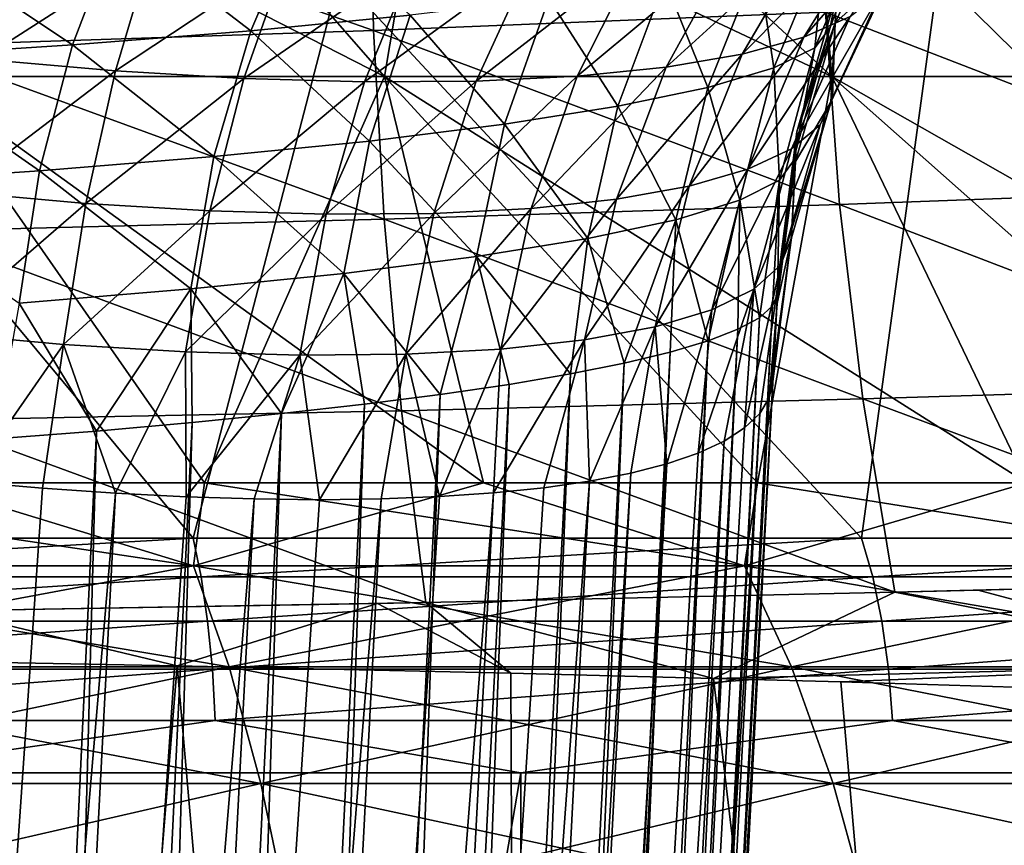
# Model space of a CAD drawing. Header units: metres. Extents: x -24 to 24, y -69 to 184.
# Tile 877 of 896: x 4.86 to 7.95, y 159.84 to 162.43. Entities that reach past the tile are written whole.
import ezdxf

# ---------------------------------------------------------------- set-up
doc = ezdxf.new("R2010")
doc.units = ezdxf.units.M
for name, color, linetype in [('4034', 7, 'CONTINUOUS'), ('4036', 7, 'CONTINUOUS'), ('4045', 7, 'CONTINUOUS'), ('4046', 7, 'CONTINUOUS'), ('4052', 7, 'CONTINUOUS'), ('4097', 7, 'CONTINUOUS'), ('4098', 7, 'CONTINUOUS'), ('4102', 7, 'CONTINUOUS'), ('4103', 7, 'CONTINUOUS'), ('4104', 7, 'CONTINUOUS'), ('4110', 7, 'CONTINUOUS'), ('4158', 7, 'CONTINUOUS'), ('4164', 7, 'CONTINUOUS')]:
    doc.layers.add(name, color=color, linetype=linetype)

msp = doc.modelspace()

# ---------------------------------------------------------------- linework, layer by layer
at = {"layer": '4034'}
for points in [[(5.352903, 160.400565, 23.651827), (4.294952, 160.419921, 23.866627), (4.330005, 147.8, 23.860293)], [(6.451394, 147.8, 23.376099), (5.352903, 160.400565, 23.651827), (4.330005, 147.8, 23.860293)], [(6.400579, 160.377144, 23.390064), (5.352903, 160.400565, 23.651827), (6.451394, 147.8, 23.376099)], [(7.036326, 160.360891, 23.206737), (6.400579, 160.377144, 23.390064), (6.451394, 147.8, 23.376099)], [(8.520839, 147.8, 22.703696), (7.036326, 160.360891, 23.206737), (6.451394, 147.8, 23.376099)], [(7.435901, 160.349894, 23.081808), (7.036326, 160.360891, 23.206737), (8.520839, 147.8, 22.703696)], [(8.456771, 160.319041, 22.727638), (7.435901, 160.349894, 23.081808), (8.520839, 147.8, 22.703696)], [(4.31676, 160.06449, -23.862692), (6.431928, 160.06449, -23.381463), (4.330005, 147.8, -23.860293)], [(4.330005, 147.8, -23.860293), (6.431928, 160.06449, -23.381463), (6.451394, 147.8, -23.376099)], [(6.431928, 160.06449, -23.381463), (8.495629, 160.06449, -22.713141), (6.451394, 147.8, -23.376099)], [(6.451394, 147.8, -23.376099), (8.495629, 160.06449, -22.713141), (8.520839, 147.8, -22.703696)]]:
    msp.add_3dface(points, dxfattribs=at)
at = {"layer": '4036'}
for points in [[(3.259759, 160.800959, -23.703375), (3.935186, 162.566013, -21.490509), (5.402846, 160.800959, -23.30848)], [(3.935186, 162.566013, -21.490509), (5.862559, 162.566013, -21.046569), (5.402846, 160.800959, -23.30848)], [(5.402846, 160.800959, -23.30848), (5.862559, 162.566013, -21.046569), (7.501116, 160.800959, -22.720239)], [(5.862559, 162.566013, -21.046569), (7.741887, 162.566013, -20.430146), (7.501116, 160.800959, -22.720239)], [(7.501116, 160.800959, -22.720239), (7.741887, 162.566013, -20.430146), (9.537163, 160.800959, -21.94353)], [(7.741887, 162.566013, -20.430146), (9.557768, 162.566013, -19.646291), (9.537163, 160.800959, -21.94353)]]:
    msp.add_3dface(points, dxfattribs=at)
at = {"layer": '4045'}
for points in [[(3.259759, 160.800959, -23.703375), (5.402846, 160.800959, -23.30848), (3.275036, 160.679398, -23.814457)], [(3.275036, 160.679398, -23.814457), (5.402846, 160.800959, -23.30848), (5.428166, 160.679398, -23.417712)], [(5.402846, 160.800959, -23.30848), (7.501116, 160.800959, -22.720239), (5.428166, 160.679398, -23.417712)], [(5.428166, 160.679398, -23.417712), (7.501116, 160.800959, -22.720239), (7.536269, 160.679398, -22.826714)], [(7.501116, 160.800959, -22.720239), (9.537163, 160.800959, -21.94353), (7.536269, 160.679398, -22.826714)], [(7.536269, 160.679398, -22.826714), (9.537163, 160.800959, -21.94353), (9.581858, 160.679398, -22.046365)], [(3.275036, 160.679398, -23.814457), (5.428166, 160.679398, -23.417712), (3.287384, 160.540873, -23.904251)], [(3.287384, 160.540873, -23.904251), (5.428166, 160.679398, -23.417712), (5.448633, 160.540873, -23.50601)], [(5.428166, 160.679398, -23.417712), (7.536269, 160.679398, -22.826714), (5.448633, 160.540873, -23.50601)], [(5.448633, 160.540873, -23.50601), (7.536269, 160.679398, -22.826714), (7.564685, 160.540873, -22.912784)], [(7.536269, 160.679398, -22.826714), (9.581858, 160.679398, -22.046365), (7.564685, 160.540873, -22.912784)], [(7.564685, 160.540873, -22.912784), (9.581858, 160.679398, -22.046365), (9.617987, 160.540873, -22.129493)], [(3.287384, 160.540873, -23.904251), (5.448633, 160.540873, -23.50601), (3.29645, 160.389293, -23.970175)], [(3.29645, 160.389293, -23.970175), (5.448633, 160.540873, -23.50601), (5.463659, 160.389293, -23.570835)], [(5.448633, 160.540873, -23.50601), (7.564685, 160.540873, -22.912784), (5.463659, 160.389293, -23.570835)], [(5.463659, 160.389293, -23.570835), (7.564685, 160.540873, -22.912784), (7.585547, 160.389293, -22.975973)], [(7.564685, 160.540873, -22.912784), (9.617987, 160.540873, -22.129493), (7.585547, 160.389293, -22.975973)], [(7.585547, 160.389293, -22.975973), (9.617987, 160.540873, -22.129493), (9.644511, 160.389293, -22.190522)], [(3.29645, 160.389293, -23.970175), (5.463659, 160.389293, -23.570835), (3.301985, 160.228812, -24.010421)], [(3.301985, 160.228812, -24.010421), (5.463659, 160.389293, -23.570835), (5.472833, 160.228812, -23.610411)], [(5.463659, 160.389293, -23.570835), (7.585547, 160.389293, -22.975973), (5.472833, 160.228812, -23.610411)], [(5.472833, 160.228812, -23.610411), (7.585547, 160.389293, -22.975973), (7.598283, 160.228812, -23.01455)], [(7.585547, 160.389293, -22.975973), (9.644511, 160.389293, -22.190522), (7.598283, 160.228812, -23.01455)], [(7.598283, 160.228812, -23.01455), (9.644511, 160.389293, -22.190522), (9.660705, 160.228812, -22.22778)], [(4.31676, 160.06449, -23.862692), (3.301985, 160.228812, -24.010421), (5.472833, 160.228812, -23.610411)], [(6.431928, 160.06449, -23.381463), (4.31676, 160.06449, -23.862692), (5.472833, 160.228812, -23.610411)], [(6.431928, 160.06449, -23.381463), (5.472833, 160.228812, -23.610411), (7.598283, 160.228812, -23.01455)], [(8.495629, 160.06449, -22.713141), (6.431928, 160.06449, -23.381463), (7.598283, 160.228812, -23.01455)], [(8.495629, 160.06449, -22.713141), (7.598283, 160.228812, -23.01455), (9.660705, 160.228812, -22.22778)]]:
    msp.add_3dface(points, dxfattribs=at)
at = {"layer": '4046'}
for points in [[(6.003795, 162.250856, -15.497581), (3.802061, 163.376116, -13.36286), (4.548247, 162.250856, -15.985431)], [(5.018812, 163.376116, -12.955046), (3.802061, 163.376116, -13.36286), (6.003795, 162.250856, -15.497581)], [(3.802061, 163.376116, 13.36286), (5.018812, 163.376116, 12.955046), (4.548247, 162.250856, 15.985431)], [(4.548247, 162.250856, 15.985431), (5.018812, 163.376116, 12.955046), (6.003795, 162.250856, 15.497581)], [(7.40812, 162.250856, -14.877511), (5.018812, 163.376116, -12.955046), (6.003795, 162.250856, -15.497581)], [(6.192743, 163.376116, -12.436705), (5.018812, 163.376116, -12.955046), (7.40812, 162.250856, -14.877511)], [(5.018812, 163.376116, 12.955046), (6.192743, 163.376116, 12.436705), (6.003795, 162.250856, 15.497581)], [(6.003795, 162.250856, 15.497581), (6.192743, 163.376116, 12.436705), (7.40812, 162.250856, 14.877511)], [(8.749242, 162.250856, -14.130511), (6.192743, 163.376116, -12.436705), (7.40812, 162.250856, -14.877511)], [(7.31384, 163.376116, -11.812258), (6.192743, 163.376116, -12.436705), (8.749242, 162.250856, -14.130511)], [(6.192743, 163.376116, 12.436705), (7.31384, 163.376116, 11.812258), (7.40812, 162.250856, 14.877511)], [(10.015718, 162.250856, -13.262954), (7.31384, 163.376116, -11.812258), (8.749242, 162.250856, -14.130511)], [(8.372538, 163.376116, -11.087033), (7.31384, 163.376116, -11.812258), (10.015718, 162.250856, -13.262954)], [(7.40812, 162.250856, 14.877511), (7.31384, 163.376116, 11.812258), (8.749242, 162.250856, 14.130511)], [(7.31384, 163.376116, 11.812258), (8.372538, 163.376116, 11.087033), (8.749242, 162.250856, 14.130511)], [(5.438933, 160.975062, -18.523305), (4.548247, 162.250856, -15.985431), (4.551398, 160.975062, -18.761119)], [(6.314147, 160.975062, -18.243529), (4.548247, 162.250856, -15.985431), (5.438933, 160.975062, -18.523305)], [(6.003795, 162.250856, -15.497581), (4.548247, 162.250856, -15.985431), (6.314147, 160.975062, -18.243529)], [(4.551398, 160.975062, 18.761119), (4.548247, 162.250856, 15.985431), (5.438933, 160.975062, 18.523305)], [(4.548247, 162.250856, 15.985431), (6.003795, 162.250856, 15.497581), (5.438933, 160.975062, 18.523305)], [(5.438933, 160.975062, 18.523305), (6.003795, 162.250856, 15.497581), (6.314147, 160.975062, 18.243529)], [(7.175057, 160.975062, -17.922426), (6.003795, 162.250856, -15.497581), (6.314147, 160.975062, -18.243529)], [(8.019714, 160.975062, -17.560723), (6.003795, 162.250856, -15.497581), (7.175057, 160.975062, -17.922426)], [(7.40812, 162.250856, -14.877511), (6.003795, 162.250856, -15.497581), (8.019714, 160.975062, -17.560723)], [(6.314147, 160.975062, 18.243529), (6.003795, 162.250856, 15.497581), (7.175057, 160.975062, 17.922426)], [(6.003795, 162.250856, 15.497581), (7.40812, 162.250856, 14.877511), (7.175057, 160.975062, 17.922426)], [(7.175057, 160.975062, 17.922426), (7.40812, 162.250856, 14.877511), (8.019714, 160.975062, 17.560723)], [(8.846203, 160.975062, -17.15924), (7.40812, 162.250856, -14.877511), (8.019714, 160.975062, -17.560723)], [(9.652653, 160.975062, -16.718885), (7.40812, 162.250856, -14.877511), (8.846203, 160.975062, -17.15924)], [(8.749242, 162.250856, -14.130511), (7.40812, 162.250856, -14.877511), (9.652653, 160.975062, -16.718885)], [(8.019714, 160.975062, 17.560723), (7.40812, 162.250856, 14.877511), (8.846203, 160.975062, 17.15924)], [(7.40812, 162.250856, 14.877511), (8.749242, 162.250856, 14.130511), (8.846203, 160.975062, 17.15924)]]:
    msp.add_3dface(points, dxfattribs=at)
at = {"layer": '4052'}
for points in [[(3.653553, 160.975062, -18.956433), (3.628925, 160.713602, -19.413032), (5.404653, 160.713602, -18.995384)], [(4.551398, 160.975062, 18.761119), (5.404653, 160.713602, 18.995384), (3.628925, 160.713602, 19.413032)], [(4.551398, 160.975062, -18.761119), (3.653553, 160.975062, -18.956433), (5.404653, 160.713602, -18.995384)], [(5.438933, 160.975062, -18.523305), (4.551398, 160.975062, -18.761119), (5.404653, 160.713602, -18.995384)], [(4.551398, 160.975062, 18.761119), (5.438933, 160.975062, 18.523305), (5.404653, 160.713602, 18.995384)], [(5.438933, 160.975062, -18.523305), (5.404653, 160.713602, -18.995384), (7.13427, 160.713602, -18.415675)], [(6.314147, 160.975062, 18.243529), (7.13427, 160.713602, 18.415675), (5.404653, 160.713602, 18.995384)], [(5.438933, 160.975062, 18.523305), (6.314147, 160.975062, 18.243529), (5.404653, 160.713602, 18.995384)], [(6.314147, 160.975062, -18.243529), (5.438933, 160.975062, -18.523305), (7.13427, 160.713602, -18.415675)], [(7.175057, 160.975062, -17.922426), (6.314147, 160.975062, -18.243529), (7.13427, 160.713602, -18.415675)], [(6.314147, 160.975062, 18.243529), (7.175057, 160.975062, 17.922426), (7.13427, 160.713602, 18.415675)], [(7.175057, 160.975062, -17.922426), (7.13427, 160.713602, -18.415675), (8.803021, 160.713602, -17.678849)], [(8.019714, 160.975062, 17.560723), (8.803021, 160.713602, 17.678849), (7.13427, 160.713602, 18.415675)], [(7.175057, 160.975062, 17.922426), (8.019714, 160.975062, 17.560723), (7.13427, 160.713602, 18.415675)], [(8.019714, 160.975062, -17.560723), (7.175057, 160.975062, -17.922426), (8.803021, 160.713602, -17.678849)], [(5.404653, 160.713602, 18.995384), (3.703727, 160.396893, 19.813188), (3.628925, 160.713602, 19.413032)], [(3.628925, 160.713602, -19.413032), (5.516058, 160.396893, -19.386931), (5.404653, 160.713602, -18.995384)], [(3.703727, 160.396893, -19.813188), (5.516058, 160.396893, -19.386931), (3.628925, 160.713602, -19.413032)], [(5.516057, 160.396893, 19.386931), (3.703727, 160.396893, 19.813188), (5.404653, 160.713602, 18.995384)], [(7.13427, 160.713602, 18.415675), (5.516057, 160.396893, 19.386931), (5.404653, 160.713602, 18.995384)], [(5.404653, 160.713602, -18.995384), (7.281327, 160.396893, -18.795272), (7.13427, 160.713602, -18.415675)], [(5.516058, 160.396893, -19.386931), (7.281327, 160.396893, -18.795272), (5.404653, 160.713602, -18.995384)], [(7.281327, 160.396893, 18.795272), (5.516057, 160.396893, 19.386931), (7.13427, 160.713602, 18.415675)], [(8.803021, 160.713602, 17.678849), (7.281327, 160.396893, 18.795272), (7.13427, 160.713602, 18.415675)], [(7.13427, 160.713602, -18.415675), (8.984475, 160.396893, -18.043259), (8.803021, 160.713602, -17.678849)], [(7.281327, 160.396893, -18.795272), (8.984475, 160.396893, -18.043259), (7.13427, 160.713602, -18.415675)], [(8.984475, 160.396893, 18.043259), (7.281327, 160.396893, 18.795272), (8.803021, 160.713602, 17.678849)], [(5.516057, 160.396893, 19.386931), (3.770419, 160.030435, 20.169958), (3.703727, 160.396893, 19.813188)], [(3.703727, 160.396893, -19.813188), (5.615384, 160.030435, -19.736026), (5.516058, 160.396893, -19.386931)], [(3.770419, 160.030435, -20.169958), (5.615384, 160.030435, -19.736026), (3.703727, 160.396893, -19.813188)], [(5.615384, 160.030435, 19.736026), (3.770419, 160.030435, 20.169958), (5.516057, 160.396893, 19.386931)], [(7.281327, 160.396893, 18.795272), (5.615384, 160.030435, 19.736026), (5.516057, 160.396893, 19.386931)], [(5.516058, 160.396893, -19.386931), (7.41244, 160.030435, -19.133714), (7.281327, 160.396893, -18.795272)], [(5.615384, 160.030435, -19.736026), (7.41244, 160.030435, -19.133714), (5.516058, 160.396893, -19.386931)], [(7.41244, 160.030435, 19.133714), (5.615384, 160.030435, 19.736026), (7.281327, 160.396893, 18.795272)], [(8.984475, 160.396893, 18.043259), (7.41244, 160.030435, 19.133714), (7.281327, 160.396893, 18.795272)], [(7.281327, 160.396893, -18.795272), (9.146256, 160.030435, -18.368159), (8.984475, 160.396893, -18.043259)], [(7.41244, 160.030435, -19.133714), (9.146256, 160.030435, -18.368159), (7.281327, 160.396893, -18.795272)], [(9.146256, 160.030435, 18.368159), (7.41244, 160.030435, 19.133714), (8.984475, 160.396893, 18.043259)], [(5.615384, 160.030435, 19.736026), (3.827892, 159.620321, 20.477411), (3.770419, 160.030435, 20.169958)], [(3.770419, 160.030435, -20.169958), (5.70098, 159.620321, -20.036865), (5.615384, 160.030435, -19.736026)], [(3.827892, 159.620321, -20.477411), (5.70098, 159.620321, -20.036865), (3.770419, 160.030435, -20.169958)], [(5.70098, 159.620321, 20.036865), (3.827892, 159.620321, 20.477411), (5.615384, 160.030435, 19.736026)], [(7.41244, 160.030435, 19.133714), (5.70098, 159.620321, 20.036865), (5.615384, 160.030435, 19.736026)], [(5.615384, 160.030435, -19.736026), (7.525429, 159.620321, -19.425371), (7.41244, 160.030435, -19.133714)], [(5.70098, 159.620321, -20.036865), (7.525429, 159.620321, -19.425371), (5.615384, 160.030435, -19.736026)], [(7.525429, 159.620321, 19.425371), (5.70098, 159.620321, 20.036865), (7.41244, 160.030435, 19.133714)], [(9.146256, 160.030435, 18.368159), (7.525429, 159.620321, 19.425371), (7.41244, 160.030435, 19.133714)], [(7.41244, 160.030435, -19.133714), (9.285674, 159.620321, -18.648147), (9.146256, 160.030435, -18.368159)], [(7.525429, 159.620321, -19.425371), (9.285674, 159.620321, -18.648147), (7.41244, 160.030435, -19.133714)], [(9.285674, 159.620321, 18.648147), (7.525429, 159.620321, 19.425371), (9.146256, 160.030435, 18.368159)]]:
    msp.add_3dface(points, dxfattribs=at)
at = {"layer": '4097'}
for points in [[(7.237208, 161.566766, 2), (7.222104, 161.529854, 2.436347), (6.851922, 154.215066, 2)], [(6.453875, 146.863365, 2.406043), (6.466635, 146.863365, 2), (7.222104, 161.529854, 2.436347)], [(7.180692, 161.493087, 2.871186), (6.453875, 146.863365, 2.406043), (7.222104, 161.529854, 2.436347)], [(7.222104, 161.529854, 2.436347), (6.466635, 146.863365, 2), (6.851922, 154.215066, 2)], [(7.113119, 161.456648, 3.302774), (6.415644, 146.863365, 2.810484), (7.180692, 161.493087, 2.871186)], [(6.415644, 146.863365, 2.810484), (6.453875, 146.863365, 2.406043), (7.180692, 161.493087, 2.871186)], [(7.019652, 161.420676, 3.729422), (6.352093, 146.863365, 3.211727), (7.113119, 161.456648, 3.302774)], [(6.352093, 146.863365, 3.211727), (6.415644, 146.863365, 2.810484), (7.113119, 161.456648, 3.302774)], [(6.90062, 161.385266, 4.149658), (6.263474, 146.863365, 3.608187), (7.019652, 161.420676, 3.729422)], [(6.263474, 146.863365, 3.608187), (6.352093, 146.863365, 3.211727), (7.019652, 161.420676, 3.729422)], [(6.75642, 161.350554, 4.562046), (6.150136, 146.863365, 3.9983), (6.90062, 161.385266, 4.149658)], [(6.150136, 146.863365, 3.9983), (6.263474, 146.863365, 3.608187), (6.90062, 161.385266, 4.149658)], [(6.587614, 161.316675, 4.964959), (6.012526, 146.863365, 4.380527), (6.75642, 161.350554, 4.562046)], [(6.012526, 146.863365, 4.380527), (6.150136, 146.863365, 3.9983), (6.75642, 161.350554, 4.562046)], [(6.39488, 161.283744, 5.356817), (5.851187, 146.863365, 4.753359), (6.587614, 161.316675, 4.964959)], [(5.851187, 146.863365, 4.753359), (6.012526, 146.863365, 4.380527), (6.587614, 161.316675, 4.964959)], [(6.178973, 161.251898, 5.73616), (5.666756, 146.863365, 5.115325), (6.39488, 161.283744, 5.356817)], [(5.666756, 146.863365, 5.115325), (5.851187, 146.863365, 4.753359), (6.39488, 161.283744, 5.356817)], [(5.94068, 161.221246, 6.101673), (5.459961, 146.863365, 5.464996), (6.178973, 161.251898, 5.73616)], [(5.459961, 146.863365, 5.464996), (5.666756, 146.863365, 5.115325), (6.178973, 161.251898, 5.73616)], [(5.680844, 161.191875, 6.4521), (5.231618, 146.863365, 5.800993), (5.94068, 161.221246, 6.101673)], [(5.231618, 146.863365, 5.800993), (5.459961, 146.863365, 5.464996), (5.94068, 161.221246, 6.101673)], [(5.400398, 161.163892, 6.786201), (4.982628, 146.863365, 6.121989), (5.680844, 161.191875, 6.4521)], [(4.982628, 146.863365, 6.121989), (5.231618, 146.863365, 5.800993), (5.680844, 161.191875, 6.4521)], [(5.100385, 161.137404, 7.10275), (4.713974, 146.863365, 6.426717), (5.400398, 161.163892, 6.786201)], [(4.713974, 146.863365, 6.426717), (4.982628, 146.863365, 6.121989), (5.400398, 161.163892, 6.786201)], [(4.781946, 161.112496, 7.400569), (4.426717, 146.863365, 6.713974), (5.100385, 161.137404, 7.10275)], [(4.426717, 146.863365, 6.713974), (4.713974, 146.863365, 6.426717), (5.100385, 161.137404, 7.10275)]]:
    msp.add_3dface(points, dxfattribs=at)
at = {"layer": '4098'}
for points in [[(7.240302, 161.625811, -0.243826), (7.237208, 161.566766, 2), (7.235611, 161.536296, -2.457135)], [(7.240309, 161.625934, -0.22637), (7.237208, 161.566766, 2), (7.240302, 161.625811, -0.243826)], [(7.237208, 161.566766, 2), (6.851922, 154.215066, 2), (7.235611, 161.536296, -2.457135)], [(7.235611, 161.536296, -2.457135), (6.851922, 154.215066, 2), (7.23548, 161.533793, -2.490967)], [(7.23548, 161.533793, -2.490967), (6.851922, 154.215066, 2), (7.222878, 161.29333, -4.727674)], [(7.222878, 161.29333, -4.727674), (6.851922, 154.215066, 2), (6.844757, 154.078348, -4.349553)]]:
    msp.add_3dface(points, dxfattribs=at)
at = {"layer": '4102'}
for points in [[(7.222878, 161.29333, -4.727674), (6.430884, 146.858542, -4.468646), (7.211125, 161.241146, -4.97617)], [(7.222878, 161.29333, -4.727674), (6.844757, 154.078348, -4.349553), (6.430884, 146.858542, -4.468646)], [(7.211125, 161.241146, -4.97617), (6.430884, 146.858542, -4.468646), (7.181563, 161.192213, -5.223432)], [(7.181563, 161.192213, -5.223432), (6.324752, 146.854571, -4.956134), (7.134379, 161.146887, -5.468114)], [(6.430884, 146.858542, -4.468646), (6.324752, 146.854571, -4.956134), (7.181563, 161.192213, -5.223432)], [(7.134379, 161.146887, -5.468114), (6.324752, 146.854571, -4.956134), (7.069868, 161.105339, -5.708883)], [(7.069868, 161.105339, -5.708883), (6.150376, 146.851512, -5.423513), (6.988412, 161.06768, -5.944482)], [(6.324752, 146.854571, -4.956134), (6.150376, 146.851512, -5.423513), (7.069868, 161.105339, -5.708883)], [(6.988412, 161.06768, -5.944482), (6.150376, 146.851512, -5.423513), (6.890492, 161.034121, -6.173702)], [(6.890492, 161.034121, -6.173702), (6.038522, 146.850347, -5.646899), (6.776679, 161.004785, -6.395363)], [(6.150376, 146.851512, -5.423513), (6.038522, 146.850347, -5.646899), (6.890492, 161.034121, -6.173702)], [(6.776679, 161.004785, -6.395363), (5.911021, 146.849434, -5.861693), (6.64761, 160.979735, -6.60836)], [(6.038522, 146.850347, -5.646899), (5.911021, 146.849434, -5.861693), (6.776679, 161.004785, -6.395363)], [(4.930666, 160.957892, -7.985669), (3.955746, 146.854573, -7.324866), (4.695576, 160.978225, -8.06516)], [(5.159764, 160.942037, -7.889833), (3.955746, 146.854573, -7.324866), (4.930666, 160.957892, -7.985669)], [(6.64761, 160.979735, -6.60836), (5.612134, 146.848391, -6.260763), (6.503979, 160.959104, -6.811674)], [(5.911021, 146.849434, -5.861693), (5.612134, 146.848391, -6.260763), (6.64761, 160.979735, -6.60836)], [(6.503979, 160.959104, -6.811674), (5.612134, 146.848391, -6.260763), (6.346523, 160.942967, -7.004353)], [(4.422703, 146.851515, -7.150746), (3.955746, 146.854573, -7.324866), (5.159764, 160.942037, -7.889833)], [(5.381668, 160.930725, -7.778163), (4.422703, 146.851515, -7.150746), (5.159764, 160.942037, -7.889833)], [(5.595249, 160.923984, -7.651242), (4.422703, 146.851515, -7.150746), (5.381668, 160.930725, -7.778163)], [(6.346523, 160.942967, -7.004353), (5.259652, 146.848387, -6.613097), (6.176036, 160.931343, -7.185486)], [(5.612134, 146.848391, -6.260763), (5.259652, 146.848387, -6.613097), (6.346523, 160.942967, -7.004353)], [(6.176036, 160.931343, -7.185486), (5.259652, 146.848387, -6.613097), (5.993381, 160.92429, -7.354205)], [(4.860461, 146.849441, -6.911813), (4.422703, 146.851515, -7.150746), (5.595249, 160.923984, -7.651242)], [(5.993381, 160.92429, -7.354205), (4.860461, 146.849441, -6.911813), (5.799475, 160.921837, -7.5097)], [(5.259652, 146.848387, -6.613097), (4.860461, 146.849441, -6.911813), (5.993381, 160.92429, -7.354205)], [(5.799475, 160.921837, -7.5097), (4.860461, 146.849441, -6.911813), (5.595249, 160.923984, -7.651242)]]:
    msp.add_3dface(points, dxfattribs=at)
at = {"layer": '4103'}
for points in [[(7.418885, 162.418617, -2.558068), (7.6088, 162.830197, -2.589472), (7.424133, 162.513923, -0.250483)], [(7.418885, 162.418617, -2.558068), (7.594186, 162.577891, -4.910595), (7.6088, 162.830197, -2.589472)], [(7.410474, 162.183957, -4.853985), (7.594186, 162.577891, -4.910595), (7.418885, 162.418617, -2.558068)], [(7.29846, 162.076851, -0.247237), (7.424133, 162.513923, -0.250483), (7.403012, 162.403771, 2.050632)], [(7.29846, 162.076851, -0.247237), (7.418885, 162.418617, -2.558068), (7.424133, 162.513923, -0.250483)], [(7.403012, 162.403771, 2.050632), (7.424133, 162.513923, -0.250483), (7.420766, 162.452793, 2.053623)], [(7.293485, 161.983138, -2.525136), (7.418885, 162.418617, -2.558068), (7.29846, 162.076851, -0.247237)], [(7.293485, 161.983138, -2.525136), (7.405226, 162.170022, -4.851992), (7.418885, 162.418617, -2.558068)], [(7.405226, 162.170022, -4.851992), (7.410474, 162.183957, -4.853985), (7.418885, 162.418617, -2.558068)], [(7.295269, 162.016746, 2.027123), (7.29846, 162.076851, -0.247237), (7.403012, 162.403771, 2.050632)], [(7.281509, 161.743349, -4.791231), (7.405226, 162.170022, -4.851992), (7.293485, 161.983138, -2.525136)], [(7.237208, 161.566766, 2), (7.29846, 162.076851, -0.247237), (7.289591, 161.988661, 2.025423)], [(7.237208, 161.566766, 2), (7.240309, 161.625934, -0.22637), (7.29846, 162.076851, -0.247237)], [(7.240302, 161.625811, -0.243826), (7.293485, 161.983138, -2.525136), (7.29846, 162.076851, -0.247237)], [(7.240309, 161.625934, -0.22637), (7.240302, 161.625811, -0.243826), (7.29846, 162.076851, -0.247237)], [(7.289591, 161.988661, 2.025423), (7.29846, 162.076851, -0.247237), (7.295269, 162.016746, 2.027123)], [(7.23548, 161.533793, -2.490967), (7.280507, 161.738552, -4.790551), (7.293485, 161.983138, -2.525136)], [(7.235611, 161.536296, -2.457135), (7.23548, 161.533793, -2.490967), (7.293485, 161.983138, -2.525136)], [(7.240302, 161.625811, -0.243826), (7.235611, 161.536296, -2.457135), (7.293485, 161.983138, -2.525136)], [(7.280507, 161.738552, -4.790551), (7.281509, 161.743349, -4.791231), (7.293485, 161.983138, -2.525136)], [(7.23548, 161.533793, -2.490967), (7.222878, 161.29333, -4.727674), (7.280507, 161.738552, -4.790551)]]:
    msp.add_3dface(points, dxfattribs=at)
at = {"layer": '4104'}
for points in [[(7.319804, 162.374117, -6.20934), (7.710316, 162.818193, -5.893923), (7.465608, 162.438802, -5.789585)], [(7.554176, 162.753115, -6.336356), (7.710316, 162.818193, -5.893923), (7.319804, 162.374117, -6.20934)], [(7.126495, 162.320946, -6.609444), (7.554176, 162.753115, -6.336356), (7.319804, 162.374117, -6.20934)], [(7.348438, 162.699713, -6.757696), (7.554176, 162.753115, -6.336356), (7.126495, 162.320946, -6.609444)], [(6.888407, 162.27988, -6.984716), (7.348438, 162.699713, -6.757696), (7.126495, 162.320946, -6.609444)], [(7.096015, 162.658561, -7.152643), (7.348438, 162.699713, -6.757696), (6.888407, 162.27988, -6.984716)], [(4.829029, 162.684961, -8.717517), (5.272613, 162.647845, -8.570642), (4.738322, 162.304291, -8.469388)], [(6.608914, 162.251412, -7.330205), (7.096015, 162.658561, -7.152643), (6.888407, 162.27988, -6.984716)], [(6.800463, 162.630144, -7.516144), (7.096015, 162.658561, -7.152643), (6.608914, 162.251412, -7.330205)], [(4.738322, 162.304291, -8.469388), (5.272613, 162.647845, -8.570642), (5.159454, 162.267777, -8.330961)], [(5.272613, 162.647845, -8.570642), (5.696781, 162.623636, -8.374234), (5.159454, 162.267777, -8.330961)], [(6.291799, 162.23585, -7.641381), (6.800463, 162.630144, -7.516144), (6.608914, 162.251412, -7.330205)], [(6.465729, 162.614753, -7.84358), (6.800463, 162.630144, -7.516144), (6.291799, 162.23585, -7.641381)], [(5.159454, 162.267777, -8.330961), (5.696781, 162.623636, -8.374234), (5.562184, 162.244062, -8.145083)], [(5.696781, 162.623636, -8.374234), (6.096217, 162.612557, -8.130812), (5.562184, 162.244062, -8.145083)], [(5.562184, 162.244062, -8.145083), (6.096217, 162.612557, -8.130812), (5.941319, 162.233376, -7.914184)], [(5.941319, 162.233376, -7.914184), (6.465729, 162.614753, -7.84358), (6.291799, 162.23585, -7.641381)], [(6.096217, 162.612557, -8.130812), (6.465729, 162.614753, -7.84358), (5.941319, 162.233376, -7.914184)], [(7.561648, 162.514251, -5.355627), (7.606433, 162.599572, -4.913726), (7.371041, 162.098969, -5.278776)], [(7.606433, 162.599572, -4.913726), (7.594186, 162.577891, -4.910595), (7.371041, 162.098969, -5.278776)], [(7.594186, 162.577891, -4.910595), (7.410474, 162.183957, -4.853985), (7.371041, 162.098969, -5.278776)], [(7.281863, 162.023701, -5.696666), (7.561648, 162.514251, -5.355627), (7.371041, 162.098969, -5.278776)], [(7.465608, 162.438802, -5.789585), (7.561648, 162.514251, -5.355627), (7.281863, 162.023701, -5.696666)], [(7.144233, 161.959095, -6.101474), (7.465608, 162.438802, -5.789585), (7.281863, 162.023701, -5.696666)], [(7.319804, 162.374117, -6.20934), (7.465608, 162.438802, -5.789585), (7.144233, 161.959095, -6.101474)], [(6.960233, 161.905912, -6.487769), (7.319804, 162.374117, -6.20934), (7.144233, 161.959095, -6.101474)], [(7.126495, 162.320946, -6.609444), (7.319804, 162.374117, -6.20934), (6.960233, 161.905912, -6.487769)], [(6.732442, 161.864761, -6.850364), (7.126495, 162.320946, -6.609444), (6.960233, 161.905912, -6.487769)], [(6.888407, 162.27988, -6.984716), (7.126495, 162.320946, -6.609444), (6.732442, 161.864761, -6.850364)], [(4.738322, 162.304291, -8.469388), (5.159454, 162.267777, -8.330961), (4.660179, 161.887806, -8.281933)], [(4.660179, 161.887806, -8.281933), (5.159454, 162.267777, -8.330961), (5.066626, 161.851597, -8.14963)], [(5.159454, 162.267777, -8.330961), (5.562184, 162.244062, -8.145083), (5.066626, 161.851597, -8.14963)], [(6.464111, 161.836147, -7.184292), (6.888407, 162.27988, -6.984716), (6.732442, 161.864761, -6.850364)], [(6.608914, 162.251412, -7.330205), (6.888407, 162.27988, -6.984716), (6.464111, 161.836147, -7.184292)], [(5.066626, 161.851597, -8.14963), (5.562184, 162.244062, -8.145083), (5.455339, 161.828155, -7.970992)], [(5.562184, 162.244062, -8.145083), (5.941319, 162.233376, -7.914184), (5.455339, 161.828155, -7.970992)], [(5.455339, 161.828155, -7.970992), (5.941319, 162.233376, -7.914184), (5.821123, 161.817716, -7.748417)], [(5.821123, 161.817716, -7.748417), (6.291799, 162.23585, -7.641381), (6.158939, 161.820401, -7.485003)], [(5.941319, 162.233376, -7.914184), (6.291799, 162.23585, -7.641381), (5.821123, 161.817716, -7.748417)], [(6.158939, 161.820401, -7.485003), (6.608914, 162.251412, -7.330205), (6.464111, 161.836147, -7.184292)], [(6.291799, 162.23585, -7.641381), (6.608914, 162.251412, -7.330205), (6.158939, 161.820401, -7.485003)], [(7.371041, 162.098969, -5.278776), (7.410474, 162.183957, -4.853985), (7.247118, 161.658258, -5.20727)], [(7.410474, 162.183957, -4.853985), (7.405226, 162.170022, -4.851992), (7.247118, 161.658258, -5.20727)], [(7.405226, 162.170022, -4.851992), (7.281509, 161.743349, -4.791231), (7.247118, 161.658258, -5.20727)], [(7.163463, 161.582792, -5.617384), (7.371041, 162.098969, -5.278776), (7.247118, 161.658258, -5.20727)], [(7.281863, 162.023701, -5.696666), (7.371041, 162.098969, -5.278776), (7.163463, 161.582792, -5.617384)], [(7.031653, 161.517952, -6.015331), (7.281863, 162.023701, -5.696666), (7.163463, 161.582792, -5.617384)], [(7.144233, 161.959095, -6.101474), (7.281863, 162.023701, -5.696666), (7.031653, 161.517952, -6.015331)], [(6.853618, 161.464511, -6.395572), (7.144233, 161.959095, -6.101474), (7.031653, 161.517952, -6.015331)], [(6.960233, 161.905912, -6.487769), (7.144233, 161.959095, -6.101474), (6.853618, 161.464511, -6.395572)], [(4.660179, 161.887806, -8.281933), (5.066626, 161.851597, -8.14963), (4.596465, 161.445441, -8.159625)], [(6.631839, 161.423108, -6.752792), (6.960233, 161.905912, -6.487769), (6.853618, 161.464511, -6.395572)], [(6.732442, 161.864761, -6.850364), (6.960233, 161.905912, -6.487769), (6.631839, 161.423108, -6.752792)], [(6.369509, 161.394258, -7.081888), (6.732442, 161.864761, -6.850364), (6.631839, 161.423108, -6.752792)], [(6.464111, 161.836147, -7.184292), (6.732442, 161.864761, -6.850364), (6.369509, 161.394258, -7.081888)], [(4.596465, 161.445441, -8.159625), (5.066626, 161.851597, -8.14963), (4.996345, 161.409235, -8.030973)], [(5.066626, 161.851597, -8.14963), (5.455339, 161.828155, -7.970992), (4.996345, 161.409235, -8.030973)], [(4.996345, 161.409235, -8.030973), (5.455339, 161.828155, -7.970992), (5.378793, 161.385836, -7.856116)], [(5.455339, 161.828155, -7.970992), (5.821123, 161.817716, -7.748417), (5.378793, 161.385836, -7.856116)], [(6.070318, 161.378318, -7.378179), (6.464111, 161.836147, -7.184292), (6.369509, 161.394258, -7.081888)], [(6.158939, 161.820401, -7.485003), (6.464111, 161.836147, -7.184292), (6.070318, 161.378318, -7.378179)], [(5.378793, 161.385836, -7.856116), (5.821123, 161.817716, -7.748417), (5.738498, 161.375493, -7.637467)], [(5.738498, 161.375493, -7.637467), (6.158939, 161.820401, -7.485003), (6.070318, 161.378318, -7.378179)], [(5.821123, 161.817716, -7.748417), (6.158939, 161.820401, -7.485003), (5.738498, 161.375493, -7.637467)], [(7.281509, 161.743349, -4.791231), (7.211125, 161.241146, -4.97617), (7.247118, 161.658258, -5.20727)], [(7.211125, 161.241146, -4.97617), (7.281509, 161.743349, -4.791231), (7.280507, 161.738552, -4.790551)], [(7.222878, 161.29333, -4.727674), (7.211125, 161.241146, -4.97617), (7.280507, 161.738552, -4.790551)], [(7.134379, 161.146887, -5.468114), (7.163463, 161.582792, -5.617384), (7.247118, 161.658258, -5.20727)], [(7.181563, 161.192213, -5.223432), (7.134379, 161.146887, -5.468114), (7.247118, 161.658258, -5.20727)], [(7.211125, 161.241146, -4.97617), (7.181563, 161.192213, -5.223432), (7.247118, 161.658258, -5.20727)], [(6.988412, 161.06768, -5.944482), (7.031653, 161.517952, -6.015331), (7.163463, 161.582792, -5.617384)], [(7.069868, 161.105339, -5.708883), (6.988412, 161.06768, -5.944482), (7.163463, 161.582792, -5.617384)], [(7.134379, 161.146887, -5.468114), (7.069868, 161.105339, -5.708883), (7.163463, 161.582792, -5.617384)], [(6.890492, 161.034121, -6.173702), (6.853618, 161.464511, -6.395572), (7.031653, 161.517952, -6.015331)], [(6.988412, 161.06768, -5.944482), (6.890492, 161.034121, -6.173702), (7.031653, 161.517952, -6.015331)], [(6.64761, 160.979735, -6.60836), (6.631839, 161.423108, -6.752792), (6.853618, 161.464511, -6.395572)], [(6.776679, 161.004785, -6.395363), (6.64761, 160.979735, -6.60836), (6.853618, 161.464511, -6.395572)], [(6.890492, 161.034121, -6.173702), (6.776679, 161.004785, -6.395363), (6.853618, 161.464511, -6.395572)], [(4.695576, 160.978225, -8.06516), (4.596465, 161.445441, -8.159625), (4.996345, 161.409235, -8.030973)], [(6.346523, 160.942967, -7.004353), (6.369509, 161.394258, -7.081888), (6.631839, 161.423108, -6.752792)], [(6.503979, 160.959104, -6.811674), (6.346523, 160.942967, -7.004353), (6.631839, 161.423108, -6.752792)], [(6.64761, 160.979735, -6.60836), (6.503979, 160.959104, -6.811674), (6.631839, 161.423108, -6.752792)], [(4.930666, 160.957892, -7.985669), (4.695576, 160.978225, -8.06516), (4.996345, 161.409235, -8.030973)], [(5.159764, 160.942037, -7.889833), (4.930666, 160.957892, -7.985669), (4.996345, 161.409235, -8.030973)], [(5.159764, 160.942037, -7.889833), (4.996345, 161.409235, -8.030973), (5.378793, 161.385836, -7.856116)], [(6.176036, 160.931343, -7.185486), (6.070318, 161.378318, -7.378179), (6.369509, 161.394258, -7.081888)], [(6.346523, 160.942967, -7.004353), (6.176036, 160.931343, -7.185486), (6.369509, 161.394258, -7.081888)], [(5.381668, 160.930725, -7.778163), (5.159764, 160.942037, -7.889833), (5.378793, 161.385836, -7.856116)], [(5.381668, 160.930725, -7.778163), (5.378793, 161.385836, -7.856116), (5.738498, 161.375493, -7.637467)], [(5.595249, 160.923984, -7.651242), (5.381668, 160.930725, -7.778163), (5.738498, 161.375493, -7.637467)], [(5.799475, 160.921837, -7.5097), (5.595249, 160.923984, -7.651242), (5.738498, 161.375493, -7.637467)], [(5.799475, 160.921837, -7.5097), (5.738498, 161.375493, -7.637467), (6.070318, 161.378318, -7.378179)], [(5.993381, 160.92429, -7.354205), (5.799475, 160.921837, -7.5097), (6.070318, 161.378318, -7.378179)], [(6.176036, 160.931343, -7.185486), (5.993381, 160.92429, -7.354205), (6.070318, 161.378318, -7.378179)]]:
    msp.add_3dface(points, dxfattribs=at)
at = {"layer": '4110'}
for points in [[(5.741716, 162.759859, 7.250934), (5.165038, 162.715546, 7.81591), (5.584075, 162.39363, 7.087104)], [(6.084268, 162.442487, 6.481233), (5.741716, 162.759859, 7.250934), (5.584075, 162.39363, 7.087104)], [(7.522571, 162.734668, 2.862183), (7.388841, 162.671857, 3.639695), (7.354151, 162.340077, 2.820446)], [(7.403012, 162.403771, 2.050632), (7.522571, 162.734668, 2.862183), (7.354151, 162.340077, 2.820446)], [(7.403012, 162.403771, 2.050632), (7.420766, 162.452793, 2.053623), (7.522571, 162.734668, 2.862183)], [(5.165038, 162.715546, 7.81591), (4.53347, 162.676175, 8.318012), (5.024148, 162.349248, 7.637612)], [(5.584075, 162.39363, 7.087104), (5.165038, 162.715546, 7.81591), (5.024148, 162.349248, 7.637612)], [(5.024148, 162.349248, 7.637612), (4.53347, 162.676175, 8.318012), (4.410526, 162.309808, 8.127027)], [(7.388841, 162.671857, 3.639695), (7.175216, 162.610599, 4.3981), (7.225593, 162.277232, 3.581063)], [(7.354151, 162.340077, 2.820446), (7.388841, 162.671857, 3.639695), (7.225593, 162.277232, 3.581063)], [(7.175216, 162.610599, 4.3981), (6.884277, 162.551546, 5.129518), (7.018755, 162.215935, 4.323431)], [(7.225593, 162.277232, 3.581063), (7.175216, 162.610599, 4.3981), (7.018755, 162.215935, 4.323431)], [(6.884277, 162.551546, 5.129518), (6.519259, 162.495307, 5.826382), (6.736073, 162.156831, 5.039796)], [(7.018755, 162.215935, 4.323431), (6.884277, 162.551546, 5.129518), (6.736073, 162.156831, 5.039796)], [(6.519259, 162.495307, 5.826382), (6.084268, 162.442487, 6.481233), (6.380643, 162.100532, 5.722695)], [(6.736073, 162.156831, 5.039796), (6.519259, 162.495307, 5.826382), (6.380643, 162.100532, 5.722695)], [(6.084268, 162.442487, 6.481233), (5.584075, 162.39363, 7.087104), (5.95642, 162.047641, 6.36476)], [(6.380643, 162.100532, 5.722695), (6.084268, 162.442487, 6.481233), (5.95642, 162.047641, 6.36476)], [(5.584075, 162.39363, 7.087104), (5.024148, 162.349248, 7.637612), (5.468028, 161.998711, 6.959095)], [(5.95642, 162.047641, 6.36476), (5.584075, 162.39363, 7.087104), (5.468028, 161.998711, 6.959095)], [(7.295269, 162.016746, 2.027123), (7.403012, 162.403771, 2.050632), (7.354151, 162.340077, 2.820446)], [(5.024148, 162.349248, 7.637612), (4.410526, 162.309808, 8.127027), (4.920795, 161.954255, 7.499364)], [(5.468028, 161.998711, 6.959095), (5.024148, 162.349248, 7.637612), (4.920795, 161.954255, 7.499364)], [(7.354151, 162.340077, 2.820446), (7.225593, 162.277232, 3.581063), (7.243951, 161.924963, 2.783762)], [(7.289591, 161.988661, 2.025423), (7.354151, 162.340077, 2.820446), (7.243951, 161.924963, 2.783762)], [(7.289591, 161.988661, 2.025423), (7.295269, 162.016746, 2.027123), (7.354151, 162.340077, 2.820446)], [(4.920795, 161.954255, 7.499364), (4.410526, 162.309808, 8.127027), (4.320622, 161.91474, 7.979871)], [(7.225593, 162.277232, 3.581063), (7.018755, 162.215935, 4.323431), (7.119719, 161.862083, 3.533546)], [(7.243951, 161.924963, 2.783762), (7.225593, 162.277232, 3.581063), (7.119719, 161.862083, 3.533546)], [(7.018755, 162.215935, 4.323431), (6.736073, 162.156831, 5.039796), (6.918185, 161.800744, 4.265826)], [(7.119719, 161.862083, 3.533546), (7.018755, 162.215935, 4.323431), (6.918185, 161.800744, 4.265826)], [(6.736073, 162.156831, 5.039796), (6.380643, 162.100532, 5.722695), (6.641661, 161.741588, 4.97291)], [(6.918185, 161.800744, 4.265826), (6.736073, 162.156831, 5.039796), (6.641661, 161.741588, 4.97291)], [(6.380643, 162.100532, 5.722695), (5.95642, 162.047641, 6.36476), (6.293114, 161.685225, 5.647379)], [(6.641661, 161.741588, 4.97291), (6.380643, 162.100532, 5.722695), (6.293114, 161.685225, 5.647379)], [(5.95642, 162.047641, 6.36476), (5.468028, 161.998711, 6.959095), (5.876381, 161.632261, 6.281888)], [(6.293114, 161.685225, 5.647379), (5.95642, 162.047641, 6.36476), (5.876381, 161.632261, 6.281888)], [(5.468028, 161.998711, 6.959095), (4.920795, 161.954255, 7.499364), (5.395972, 161.583254, 6.869549)], [(5.876381, 161.632261, 6.281888), (5.468028, 161.998711, 6.959095), (5.395972, 161.583254, 6.869549)], [(7.237208, 161.566766, 2), (7.289591, 161.988661, 2.025423), (7.243951, 161.924963, 2.783762)], [(4.920795, 161.954255, 7.499364), (4.320622, 161.91474, 7.979871), (4.857113, 161.538722, 7.404019)], [(5.395972, 161.583254, 6.869549), (4.920795, 161.954255, 7.499364), (4.857113, 161.538722, 7.404019)], [(7.180692, 161.493087, 2.871186), (7.243951, 161.924963, 2.783762), (7.119719, 161.862083, 3.533546)], [(7.180692, 161.493087, 2.871186), (7.222104, 161.529854, 2.436347), (7.243951, 161.924963, 2.783762)], [(7.222104, 161.529854, 2.436347), (7.237208, 161.566766, 2), (7.243951, 161.924963, 2.783762)], [(7.019652, 161.420676, 3.729422), (7.119719, 161.862083, 3.533546), (6.918185, 161.800744, 4.265826)], [(7.019652, 161.420676, 3.729422), (7.113119, 161.456648, 3.302774), (7.119719, 161.862083, 3.533546)], [(7.113119, 161.456648, 3.302774), (7.180692, 161.493087, 2.871186), (7.119719, 161.862083, 3.533546)], [(6.75642, 161.350554, 4.562046), (6.918185, 161.800744, 4.265826), (6.641661, 161.741588, 4.97291)], [(6.75642, 161.350554, 4.562046), (6.90062, 161.385266, 4.149658), (6.918185, 161.800744, 4.265826)], [(6.90062, 161.385266, 4.149658), (7.019652, 161.420676, 3.729422), (6.918185, 161.800744, 4.265826)], [(6.587614, 161.316675, 4.964959), (6.641661, 161.741588, 4.97291), (6.293114, 161.685225, 5.647379)], [(6.587614, 161.316675, 4.964959), (6.75642, 161.350554, 4.562046), (6.641661, 161.741588, 4.97291)], [(6.178973, 161.251898, 5.73616), (6.293114, 161.685225, 5.647379), (5.876381, 161.632261, 6.281888)], [(6.178973, 161.251898, 5.73616), (6.39488, 161.283744, 5.356817), (6.293114, 161.685225, 5.647379)], [(6.39488, 161.283744, 5.356817), (6.587614, 161.316675, 4.964959), (6.293114, 161.685225, 5.647379)], [(5.680844, 161.191875, 6.4521), (5.876381, 161.632261, 6.281888), (5.395972, 161.583254, 6.869549)], [(5.680844, 161.191875, 6.4521), (5.94068, 161.221246, 6.101673), (5.876381, 161.632261, 6.281888)], [(5.94068, 161.221246, 6.101673), (6.178973, 161.251898, 5.73616), (5.876381, 161.632261, 6.281888)], [(5.100385, 161.137404, 7.10275), (5.395972, 161.583254, 6.869549), (4.857113, 161.538722, 7.404019)], [(5.100385, 161.137404, 7.10275), (5.400398, 161.163892, 6.786201), (5.395972, 161.583254, 6.869549)], [(5.400398, 161.163892, 6.786201), (5.680844, 161.191875, 6.4521), (5.395972, 161.583254, 6.869549)], [(4.781946, 161.112496, 7.400569), (5.100385, 161.137404, 7.10275), (4.857113, 161.538722, 7.404019)]]:
    msp.add_3dface(points, dxfattribs=at)
at = {"layer": '4158'}
for points in [[(5.959107, 162.9669, 23.813763), (4.505749, 162.908041, 24.204179), (5.969642, 162.394562, 23.613003)], [(5.959107, 162.9669, 23.813763), (5.969642, 162.394562, 23.613003), (7.387699, 162.451921, 23.126669)], [(4.505749, 162.908041, 24.204179), (4.512322, 162.347067, 23.994378), (5.969642, 162.394562, 23.613003)], [(8.758161, 162.515184, 22.538173), (7.387699, 162.451921, 23.126669), (8.816865, 161.899771, 22.436874)], [(7.387699, 162.451921, 23.126669), (5.969642, 162.394562, 23.613003), (7.432365, 161.848839, 23.010147)], [(7.387699, 162.451921, 23.126669), (7.432365, 161.848839, 23.010147), (8.816865, 161.899771, 22.436874)], [(5.969642, 162.394562, 23.613003), (4.512322, 162.347067, 23.994378), (6.002496, 161.802766, 23.483831)], [(5.969642, 162.394562, 23.613003), (6.002496, 161.802766, 23.483831), (7.432365, 161.848839, 23.010147)], [(4.512322, 162.347067, 23.994378), (4.535216, 161.764949, 23.855221), (6.002496, 161.802766, 23.483831)], [(8.816865, 161.899771, 22.436874), (7.432365, 161.848839, 23.010147), (8.910022, 161.280842, 22.410587)], [(7.432365, 161.848839, 23.010147), (6.002496, 161.802766, 23.483831), (7.504982, 161.238725, 22.968091)], [(7.432365, 161.848839, 23.010147), (7.504982, 161.238725, 22.968091), (8.910022, 161.280842, 22.410587)], [(6.002496, 161.802766, 23.483831), (4.535216, 161.764949, 23.855221), (6.057133, 161.201165, 23.428356)], [(6.002496, 161.802766, 23.483831), (6.057133, 161.201165, 23.428356), (7.504982, 161.238725, 22.968091)], [(4.535216, 161.764949, 23.855221), (4.574068, 161.17094, 23.788921), (6.057133, 161.201165, 23.428356)], [(8.910022, 161.280842, 22.410587), (7.504982, 161.238725, 22.968091), (9.037453, 160.668158, 22.459418)], [(6.057133, 161.201165, 23.428356), (7.605351, 160.631201, 23.000978), (7.504982, 161.238725, 22.968091)], [(7.504982, 161.238725, 22.968091), (7.605351, 160.631201, 23.000978), (9.037453, 160.668158, 22.459418)], [(6.057133, 161.201165, 23.428356), (4.574068, 161.17094, 23.788921), (6.133288, 160.599177, 23.447368)], [(6.057133, 161.201165, 23.428356), (6.133288, 160.599177, 23.447368), (7.605351, 160.631201, 23.000978)], [(4.574068, 161.17094, 23.788921), (4.629949, 160.573234, 23.796321), (6.133288, 160.599177, 23.447368)], [(7.605351, 160.631201, 23.000978), (7.867508, 160.63756, 22.910022), (9.037453, 160.668158, 22.459418)], [(4.629949, 160.573234, 23.796321), (5.982405, 160.596259, 23.487151), (6.133288, 160.599177, 23.447368)]]:
    msp.add_3dface(points, dxfattribs=at)
at = {"layer": '4164'}
for points in [[(9.037453, 160.668158, 22.459418), (7.867508, 160.63756, 22.910022), (8.744682, 160.403593, 22.615634)], [(6.133288, 160.599177, 23.447368), (7.036326, 160.360891, 23.206737), (7.605351, 160.631201, 23.000978)], [(7.605351, 160.631201, 23.000978), (7.036326, 160.360891, 23.206737), (8.744682, 160.403593, 22.615634)], [(7.867508, 160.63756, 22.910022), (7.605351, 160.631201, 23.000978), (8.744682, 160.403593, 22.615634)], [(4.629949, 160.573234, 23.796321), (5.352903, 160.400565, 23.651827), (5.982405, 160.596259, 23.487151)], [(5.352903, 160.400565, 23.651827), (6.400579, 160.377144, 23.390064), (5.982405, 160.596259, 23.487151)], [(5.982405, 160.596259, 23.487151), (6.400579, 160.377144, 23.390064), (6.133288, 160.599177, 23.447368)], [(6.400579, 160.377144, 23.390064), (7.036326, 160.360891, 23.206737), (6.133288, 160.599177, 23.447368)], [(4.294952, 160.419921, 23.866627), (5.352903, 160.400565, 23.651827), (4.629949, 160.573234, 23.796321)], [(7.036326, 160.360891, 23.206737), (7.435901, 160.349894, 23.081808), (8.744682, 160.403593, 22.615634)], [(7.435901, 160.349894, 23.081808), (8.456771, 160.319041, 22.727638), (8.744682, 160.403593, 22.615634)]]:
    msp.add_3dface(points, dxfattribs=at)

doc.saveas('drawing.dxf')
